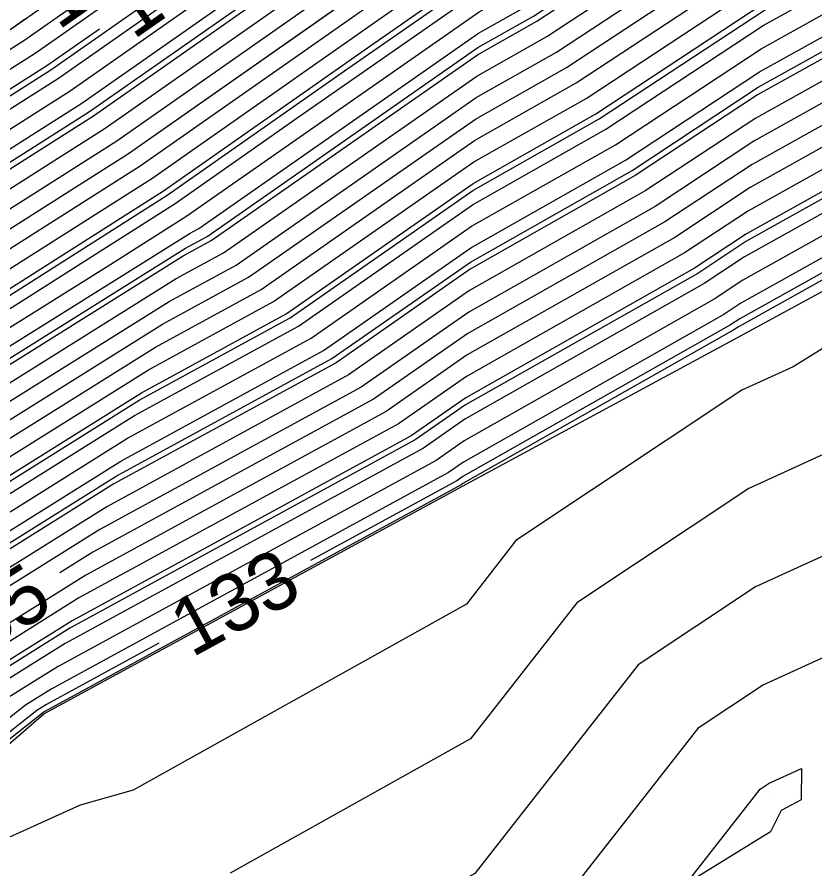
# Model space of a CAD drawing. Extents: x 2354170 to 2357230, y 866100 to 868290.
# Drawn here: x 2356033.88 to 2356061.53, y 866887.61 to 866917.15 of the extents above; entities that cross this region are included whole.
import ezdxf

# ---------------------------------------------------------------- set-up
doc = ezdxf.new("R2010")
doc.units = 0
for name, color, linetype in [('Default', 7, 'Continuous'), ('DTM Contours Major', 7, 'Continuous'), ('DTM Contours Major Text', 7, 'Continuous'), ('DTM Contours Minor', 7, 'Continuous'), ('DTM Contours Minor Text', 7, 'Continuous'), ('Exist DTM QL2 LIDAR Elevation Point', 7, 'Continuous'), ('PH Exist DTM Breakline', 7, 'Continuous')]:
    doc.layers.add(name, color=color, linetype=linetype)

msp = doc.modelspace()

# ---------------------------------------------------------------- linework, layer by layer
at = {"layer": 'Default'}
for points in [[(2356024.991, 866910.541), (2356034.108, 866916.339), (2356039.954, 866920.439), (2356046.616, 866925.491), (2356049.416, 866927.477), (2356055.903, 866931.98), (2356056.929, 866932.584), (2356058.224, 866933.281), (2356061.26, 866935.362), (2356066.647, 866938.475), (2356073.938, 866942.173), (2356075.655, 866942.842), (2356078.574, 866944.228), (2356082.546, 866945.655), (2356090.45, 866949.341), (2356096.245, 866951.485), (2356104.714, 866953.5), (2356108.606, 866954.136), (2356112.257, 866954.717), (2356117.992, 866955.239), (2356124.329, 866954.621)], [(2356024.52, 866909.55), (2356034.511, 866915.904), (2356040.918, 866920.398), (2356046.94, 866924.964), (2356049.471, 866926.759), (2356056.545, 866931.67), (2356057.409, 866932.179), (2356058.501, 866932.766), (2356061.059, 866934.52), (2356066.88, 866937.884), (2356074.758, 866941.88), (2356076.242, 866942.457), (2356078.765, 866943.655), (2356082.198, 866944.889), (2356090.655, 866948.833), (2356096.242, 866950.9), (2356105.363, 866953.07), (2356108.776, 866953.628), (2356111.977, 866954.138), (2356118.196, 866954.704), (2356123.884, 866954.148)], [(2356023.577, 866907.568), (2356035.318, 866915.035), (2356042.847, 866920.315), (2356047.587, 866923.91), (2356049.58, 866925.323), (2356057.829, 866931.05), (2356058.37, 866931.369), (2356059.055, 866931.737), (2356060.658, 866932.836), (2356067.346, 866936.702), (2356076.399, 866941.293), (2356077.417, 866941.689), (2356079.148, 866942.511), (2356081.503, 866943.358), (2356091.064, 866947.816), (2356096.236, 866949.73), (2356106.661, 866952.21), (2356109.115, 866952.611), (2356111.417, 866952.978), (2356118.604, 866953.632), (2356122.993, 866953.204)], [(2356023.106, 866906.577), (2356035.722, 866914.6), (2356043.811, 866920.274), (2356047.911, 866923.383), (2356049.634, 866924.605), (2356058.471, 866930.74), (2356058.851, 866930.964), (2356059.331, 866931.222), (2356060.457, 866931.994), (2356067.579, 866936.11), (2356077.219, 866940.999), (2356078.004, 866941.305), (2356079.339, 866941.939), (2356081.156, 866942.592), (2356091.268, 866947.307), (2356096.234, 866949.144), (2356107.311, 866951.78), (2356109.285, 866952.103), (2356111.137, 866952.398), (2356118.809, 866953.096), (2356122.548, 866952.731)], [(2356022.635, 866905.587), (2356036.125, 866914.165), (2356044.775, 866920.233), (2356048.235, 866922.856), (2356049.689, 866923.887), (2356059.113, 866930.43), (2356059.332, 866930.559), (2356059.608, 866930.708), (2356060.256, 866931.152), (2356067.812, 866935.519), (2356078.039, 866940.706), (2356078.591, 866940.921), (2356079.53, 866941.367), (2356080.808, 866941.826), (2356091.473, 866946.799), (2356096.231, 866948.559), (2356107.96, 866951.351), (2356109.455, 866951.595), (2356110.857, 866951.818), (2356119.013, 866952.56), (2356122.103, 866952.259)], [(2356021.693, 866903.605), (2356036.932, 866913.296), (2356046.704, 866920.15), (2356048.882, 866921.802), (2356049.798, 866922.451), (2356058.393, 866928.419), (2356059.984, 866929.504), (2356060.792, 866930.01), (2356068.278, 866934.336), (2356079.679, 866940.119), (2356079.766, 866940.153), (2356079.913, 866940.222), (2356080.113, 866940.294), (2356091.881, 866945.782), (2356096.225, 866947.389), (2356109.258, 866950.491), (2356109.794, 866950.578), (2356110.297, 866950.658), (2356119.421, 866951.489), (2356121.213, 866951.314)], [(2356021.222, 866902.614), (2356037.336, 866912.862), (2356047.668, 866920.109), (2356049.206, 866921.275), (2356049.853, 866921.733), (2356055.921, 866925.947), (2356059.984, 866928.718), (2356062.048, 866930.01), (2356068.512, 866933.745), (2356079.079, 866939.105), (2356080.099, 866939.69), (2356080.478, 866939.861), (2356092.086, 866945.274), (2356096.222, 866946.804), (2356109.908, 866950.061), (2356109.964, 866950.07), (2356110.017, 866950.079), (2356119.625, 866950.953), (2356120.768, 866950.841)], [(2356020.279, 866900.632), (2356038.143, 866911.992), (2356049.597, 866920.026), (2356049.854, 866920.221), (2356049.962, 866920.297), (2356050.975, 866921.001), (2356059.984, 866927.145), (2356064.56, 866930.01), (2356068.978, 866932.563), (2356076.2, 866936.226), (2356080.466, 866938.672), (2356082.05, 866939.387), (2356092.495, 866944.257), (2356096.217, 866945.634), (2356108.674, 866948.598), (2356109.923, 866948.835), (2356119.852, 866949.847)], [(2356021.872, 866900.954), (2356038.546, 866911.558), (2356048.544, 866918.57), (2356049.968, 866919.564), (2356050.188, 866919.689), (2356050.674, 866920.01), (2356059.984, 866926.359), (2356065.816, 866930.01), (2356069.211, 866931.971), (2356074.76, 866934.786), (2356080.65, 866938.163), (2356082.836, 866939.149), (2356092.699, 866943.749), (2356096.214, 866945.049), (2356107.977, 866947.848), (2356109.891, 866948.21), (2356119.299, 866949.17), (2356120.571, 866949.04)], [(2356025.941, 866902.861), (2356026.957, 866903.496), (2356038.95, 866911.123), (2356046.14, 866916.166), (2356049.942, 866918.821), (2356050.529, 866919.153), (2356051.827, 866920.01), (2356059.984, 866925.573), (2356067.073, 866930.01), (2356069.444, 866931.38), (2356073.32, 866933.346), (2356080.833, 866937.654), (2356083.623, 866938.912), (2356092.904, 866943.24), (2356096.211, 866944.464), (2356107.28, 866947.098), (2356109.858, 866947.585), (2356113.966, 866948.004)], [(2356032.042, 866906.039), (2356039.353, 866910.688), (2356043.737, 866913.763), (2356049.917, 866918.077), (2356050.87, 866918.618), (2356052.98, 866920.01), (2356059.984, 866924.786), (2356068.329, 866930.01), (2356069.677, 866930.789), (2356071.881, 866931.907), (2356081.017, 866937.145), (2356084.409, 866938.675), (2356093.108, 866942.732), (2356096.208, 866943.879), (2356106.584, 866946.348), (2356109.825, 866946.961), (2356118.194, 866947.814), (2356121.516, 866947.476)], [(2356021.946, 866899.08), (2356037.127, 866908.581), (2356039.757, 866910.254), (2356041.334, 866911.36), (2356049.891, 866917.333), (2356051.211, 866918.082), (2356054.133, 866920.01), (2356059.984, 866924), (2356069.585, 866930.01), (2356069.91, 866930.197), (2356070.441, 866930.467), (2356081.2, 866936.636), (2356085.195, 866938.438), (2356093.313, 866942.224), (2356096.205, 866943.294), (2356105.887, 866945.598), (2356109.793, 866946.336), (2356117.642, 866947.137), (2356121.988, 866946.694)], [(2356022.529, 866898.804), (2356039.878, 866909.663), (2356040.173, 866909.824), (2356049.865, 866916.59), (2356051.553, 866917.547), (2356055.286, 866920.01), (2356059.984, 866923.214), (2356068.549, 866928.575), (2356070.112, 866929.534), (2356070.374, 866929.696), (2356070.759, 866930.035), (2356081.384, 866936.127), (2356085.981, 866938.201), (2356093.517, 866941.715), (2356096.203, 866942.709), (2356105.191, 866944.848), (2356109.76, 866945.711), (2356117.089, 866946.459), (2356122.461, 866945.913)], [(2355996.249, 866891.115), (2356000.035, 866893.409), (2356003.156, 866896.068), (2356007.384, 866899.257), (2356016.84, 866904.988), (2356025.462, 866911.532), (2356033.704, 866916.773), (2356038.989, 866920.48), (2356046.292, 866926.018), (2356049.362, 866928.194), (2356055.261, 866932.29), (2356056.448, 866932.989), (2356057.947, 866933.795), (2356061.461, 866936.204), (2356066.414, 866939.067), (2356073.118, 866942.467), (2356075.068, 866943.226), (2356078.383, 866944.8), (2356079.911, 866945.349)], [(2356023.693, 866898.252), (2356039.396, 866908.081), (2356041.039, 866908.977), (2356049.813, 866915.102), (2356052.235, 866916.476), (2356057.591, 866920.01), (2356059.984, 866921.641), (2356064.346, 866924.372), (2356070.486, 866928.141), (2356071.519, 866928.777), (2356073.032, 866930.11), (2356081.751, 866935.109), (2356087.553, 866937.726), (2356093.926, 866940.698), (2356096.197, 866941.538), (2356103.798, 866943.347), (2356109.695, 866944.462), (2356115.984, 866945.104), (2356123.406, 866944.349)], [(2356024.275, 866897.977), (2356039.156, 866907.29), (2356041.472, 866908.554), (2356049.788, 866914.359), (2356052.576, 866915.94), (2356058.744, 866920.01), (2356059.984, 866920.855), (2356062.244, 866922.27), (2356070.673, 866927.445), (2356072.091, 866928.317), (2356074.168, 866930.147), (2356081.934, 866934.6), (2356088.339, 866937.489), (2356094.131, 866940.19), (2356096.194, 866940.953), (2356103.101, 866942.597), (2356109.663, 866943.838), (2356115.432, 866944.426), (2356123.879, 866943.567)], [(2356025.44, 866897.425), (2356038.674, 866905.708), (2356042.338, 866907.707), (2356049.736, 866912.872), (2356053.258, 866914.869), (2356059.925, 866919.267), (2356060.727, 866919.716), (2356071.048, 866926.052), (2356073.235, 866927.398), (2356076.441, 866930.222), (2356082.301, 866933.582), (2356089.912, 866937.015), (2356094.539, 866939.173), (2356096.189, 866939.783), (2356101.708, 866941.097), (2356109.598, 866942.588), (2356114.327, 866943.071), (2356124.824, 866942.003)], [(2356026.022, 866897.149), (2356038.433, 866904.917), (2356042.771, 866907.284), (2356049.71, 866912.128), (2356053.599, 866914.334), (2356059.861, 866918.465), (2356061.53, 866919.397), (2356071.235, 866925.355), (2356073.807, 866926.938), (2356077.577, 866930.259), (2356082.485, 866933.073), (2356090.698, 866936.778), (2356094.744, 866938.665), (2356096.186, 866939.198), (2356101.012, 866940.347), (2356109.565, 866941.964), (2356113.774, 866942.393), (2356125.296, 866941.221)], [(2356009.937, 866888.393), (2356010.093, 866888.528), (2356010.61, 866888.924), (2356019.42, 866895.602), (2356023.111, 866898.528), (2356039.637, 866908.872), (2356040.606, 866909.401), (2356049.839, 866915.846), (2356051.894, 866917.011), (2356056.438, 866920.01), (2356059.984, 866922.428), (2356066.448, 866926.473), (2356070.299, 866928.838), (2356070.946, 866929.236), (2356071.896, 866930.072), (2356081.567, 866935.618), (2356086.767, 866937.964), (2356093.722, 866941.207), (2356094.399, 866941.457)], [(2356027.187, 866896.598), (2356037.951, 866903.336), (2356043.637, 866906.437), (2356049.659, 866910.641), (2356054.282, 866913.263), (2356059.733, 866916.859), (2356063.138, 866918.761), (2356071.609, 866923.962), (2356074.951, 866926.019), (2356079.85, 866930.333), (2356082.852, 866932.055), (2356092.27, 866936.304), (2356095.153, 866937.648), (2356096.18, 866938.028), (2356099.618, 866938.846), (2356109.5, 866940.714), (2356112.67, 866941.038), (2356126.242, 866939.657)], [(2356012.428, 866888.079), (2356019.105, 866893.141), (2356024.858, 866897.701), (2356038.915, 866906.499), (2356041.905, 866908.13), (2356049.762, 866913.615), (2356052.917, 866915.405), (2356059.897, 866920.01), (2356059.984, 866920.069), (2356060.142, 866920.168), (2356070.86, 866926.748), (2356072.663, 866927.858), (2356075.304, 866930.184), (2356082.118, 866934.091), (2356089.125, 866937.252), (2356094.335, 866939.682), (2356096.191, 866940.368), (2356097.11, 866940.587)], [(2356027.769, 866896.322), (2356037.711, 866902.545), (2356044.07, 866906.014), (2356049.633, 866909.897), (2356054.623, 866912.727), (2356059.669, 866916.056), (2356063.941, 866918.443), (2356071.796, 866923.266), (2356075.523, 866925.56), (2356080.986, 866930.371), (2356083.035, 866931.546), (2356093.056, 866936.066), (2356095.357, 866937.14), (2356096.177, 866937.443), (2356098.922, 866938.096), (2356109.467, 866940.09), (2356112.117, 866940.36), (2356126.714, 866938.875)], [(2356014.936, 866887.758), (2356018.791, 866890.679), (2356026.604, 866896.874), (2356038.192, 866904.126), (2356043.204, 866906.86), (2356049.684, 866911.384), (2356053.941, 866913.798), (2356059.797, 866917.662), (2356062.334, 866919.079), (2356071.422, 866924.659), (2356074.379, 866926.479), (2356078.713, 866930.296), (2356082.668, 866932.564), (2356091.484, 866936.541), (2356094.948, 866938.156), (2356096.183, 866938.613), (2356099.892, 866939.496)], [(2356028.351, 866896.046), (2356037.47, 866901.754), (2356044.503, 866905.59), (2356049.607, 866909.153), (2356054.964, 866912.192), (2356059.605, 866915.254), (2356064.745, 866918.125), (2356071.984, 866922.569), (2356076.095, 866925.1), (2356082.122, 866930.408), (2356083.219, 866931.037), (2356093.842, 866935.829), (2356095.562, 866936.631), (2356096.174, 866936.858), (2356098.225, 866937.346), (2356109.435, 866939.465), (2356111.565, 866939.682), (2356127.187, 866938.093)], [(2356119.425, 866938.149), (2356111.012, 866939.005), (2356109.402, 866938.841), (2356097.529, 866936.596), (2356096.172, 866936.273), (2356095.766, 866936.123), (2356094.628, 866935.592), (2356083.402, 866930.528), (2356083.258, 866930.445), (2356076.667, 866924.64), (2356072.171, 866921.873), (2356065.548, 866917.807), (2356059.541, 866914.451), (2356055.305, 866911.656), (2356049.581, 866908.41), (2356044.936, 866905.167), (2356037.229, 866900.963), (2356030.903, 866897.003)], [(2356128.132, 866936.53), (2356110.46, 866938.327), (2356109.37, 866938.216), (2356096.832, 866935.846), (2356096.169, 866935.688), (2356095.971, 866935.614), (2356095.414, 866935.355), (2356089.419, 866932.65), (2356084.528, 866929.945), (2356083.928, 866929.752), (2356083.257, 866929.48), (2356077.24, 866924.181), (2356072.358, 866921.176), (2356066.352, 866917.489), (2356059.477, 866913.648), (2356055.646, 866911.121), (2356049.556, 866907.666), (2356045.369, 866904.744), (2356036.988, 866900.172), (2356029.516, 866895.495)], [(2356128.605, 866935.748), (2356109.907, 866937.649), (2356109.337, 866937.591), (2356096.67, 866935.196), (2356096.217, 866935.061), (2356096.159, 866935.067), (2356085.822, 866929.35), (2356084.515, 866928.928), (2356083.052, 866928.337), (2356077.812, 866923.721), (2356072.545, 866920.48), (2356067.155, 866917.171), (2356059.414, 866912.846), (2356055.987, 866910.585), (2356049.53, 866906.923), (2356045.802, 866904.32), (2356036.747, 866899.381), (2356030.098, 866895.219)], [(2356124.789, 866935.402), (2356109.355, 866936.972), (2356109.305, 866936.967), (2356108.192, 866936.756), (2356097.379, 866933.524), (2356095.993, 866933.664), (2356087.115, 866928.755), (2356085.102, 866928.104), (2356082.848, 866927.193), (2356078.384, 866923.262), (2356072.732, 866919.783), (2356067.959, 866916.853), (2356059.35, 866912.043), (2356056.329, 866910.05), (2356049.504, 866906.179), (2356046.235, 866903.897), (2356036.507, 866898.59), (2356035.361, 866897.873)], [(2356129.55, 866934.184), (2356118.109, 866935.348), (2356110.92, 866935.146), (2356108.853, 866935.07), (2356098.54, 866931.987), (2356095.826, 866932.261), (2356088.409, 866928.159), (2356085.689, 866927.281), (2356082.643, 866926.05), (2356078.956, 866922.802), (2356072.919, 866919.087), (2356068.763, 866916.535), (2356059.286, 866911.24), (2356056.67, 866909.514), (2356049.478, 866905.435), (2356046.668, 866903.473), (2356036.266, 866897.799), (2356031.262, 866894.668)], [(2356127.855, 866933.622), (2356112.712, 866933.197), (2356108.357, 866933.038), (2356099.702, 866930.45), (2356095.66, 866930.859), (2356089.702, 866927.564), (2356086.276, 866926.457), (2356082.439, 866924.906), (2356079.528, 866922.342), (2356073.107, 866918.39), (2356069.566, 866916.217), (2356059.222, 866910.437), (2356057.011, 866908.979), (2356049.452, 866904.692), (2356047.101, 866903.05), (2356036.025, 866897.008), (2356031.845, 866894.392)], [(2356129.296, 866929.665), (2356116.295, 866929.3), (2356107.365, 866928.973), (2356102.026, 866927.377), (2356095.328, 866928.053), (2356092.29, 866926.373), (2356087.449, 866924.81), (2356082.03, 866922.619), (2356080.672, 866921.423), (2356073.481, 866916.997), (2356071.173, 866915.58), (2356059.094, 866908.832), (2356057.693, 866907.908), (2356049.401, 866903.205), (2356047.967, 866902.203), (2356035.543, 866895.426), (2356033.009, 866893.84)], [(2356128.822, 866927.653), (2356118.086, 866927.352), (2356106.869, 866926.94), (2356103.187, 866925.84), (2356095.162, 866926.65), (2356093.583, 866925.777), (2356088.036, 866923.986), (2356081.826, 866921.476), (2356081.244, 866920.964), (2356073.668, 866916.301), (2356071.977, 866915.262), (2356059.03, 866908.029), (2356058.034, 866907.372), (2356049.375, 866902.461), (2356048.4, 866901.78), (2356035.302, 866894.635), (2356033.591, 866893.565)], [(2355974.488, 866869.712), (2355974.905, 866870.008), (2355980.15, 866873.994), (2355989.46, 866880.513), (2355989.709, 866880.857), (2355994.132, 866884.246), (2356000.013, 866887.81), (2356006.365, 866893.221), (2356014.968, 866899.71), (2356018.732, 866901.991), (2356022.164, 866904.596), (2356036.529, 866913.731), (2356045.74, 866920.191), (2356048.559, 866922.329), (2356049.744, 866923.169), (2356055.96, 866927.485)], [(2356119.878, 866925.403), (2356106.373, 866924.908), (2356104.349, 866924.303), (2356094.995, 866925.248), (2356094.877, 866925.182), (2356088.623, 866923.163), (2356086.961, 866922.491), (2356082.168, 866919.987), (2356080.729, 866919.835), (2356073.855, 866915.604), (2356072.781, 866914.944), (2356058.966, 866907.227), (2356058.376, 866906.837), (2356049.349, 866901.717), (2356048.832, 866901.357), (2356035.062, 866893.845), (2356034.174, 866893.289), (2356017.427, 866880.013)], [(2356081.369, 866923.001), (2356080.1, 866921.883), (2356073.294, 866917.694), (2356070.37, 866915.899), (2356059.158, 866909.635), (2356057.352, 866908.443), (2356049.427, 866903.948), (2356047.534, 866902.627), (2356035.784, 866896.217), (2356032.427, 866894.116), (2356017.742, 866882.474), (2356015.373, 866880.679), (2356010.928, 866877.268), (2356008.415, 866875.104), (2355998.493, 866867.529)], [(2355965.738, 866861.386), (2355966.443, 866861.903), (2355967.04, 866862.358), (2355977.802, 866870.008), (2355980.055, 866871.72), (2355985.522, 866875.549), (2355989.77, 866878.471), (2355992.104, 866880.009), (2355995.932, 866882.943), (2356000.004, 866885.41), (2356007.74, 866892), (2356018.219, 866899.904), (2356019.543, 866900.707), (2356020.751, 866901.623), (2356037.739, 866912.427), (2356047.275, 866919.115)], [(2356080.635, 866917.1), (2356076.974, 866916.712), (2356074.043, 866914.908), (2356073.584, 866914.626), (2356058.902, 866906.424), (2356058.717, 866906.301), (2356049.323, 866900.974), (2356049.265, 866900.933), (2356034.821, 866893.054), (2356034.756, 866893.013), (2356017.322, 866879.192), (2356016.564, 866878.617), (2356011.137, 866874.453), (2356010.491, 866873.897), (2355996.975, 866863.577)], [(2355955.522, 866858.754), (2355962.612, 866863.952), (2355963.857, 866864.9), (2355971.041, 866870.007), (2355980.277, 866877.025), (2355987.691, 866882.217), (2355988.782, 866883.724), (2355991.732, 866885.984), (2356000.026, 866891.009), (2356004.531, 866894.848), (2356010.634, 866899.451), (2356017.651, 866903.703), (2356024.049, 866908.559), (2356034.915, 866915.469), (2356036.739, 866916.749)], [(2356119.984, 866866.958), (2356110.266, 866869.727), (2356109.984, 866869.763), (2356108.568, 866870.009), (2356099.984, 866872.435), (2356092.184, 866880.009), (2356089.984, 866880.756), (2356080.874, 866890.009), (2356079.984, 866896.398), (2356078.88, 866900.009), (2356073.808, 866913.11), (2356060.774, 866905.021), (2356059.001, 866904.211), (2356051.168, 866898.996), (2356049.45, 866896.797), (2356037.9, 866890.342), (2356036.066, 866889.825), (2356025.78, 866885.16)], [(2356079.18, 866880.813), (2356077.877, 866890.009), (2356077.91, 866892.083), (2356075.488, 866900.009), (2356072.35, 866908.114), (2356064.286, 866903.11), (2356059.237, 866900.804), (2356053.283, 866896.84), (2356049.598, 866892.124), (2356041.264, 866887.466)], [(2356074.443, 866867.991), (2356072.661, 866867.332), (2356069.984, 866867.643), (2356061.636, 866870.009), (2356065.737, 866874.255), (2356062.18, 866880.009), (2356064.771, 866885.222), (2356069.984, 866888.008), (2356073.398, 866886.595), (2356072.914, 866890.009), (2356073.025, 866896.968), (2356072.096, 866900.009), (2356070.892, 866903.119), (2356067.798, 866901.199), (2356059.472, 866897.396), (2356055.399, 866894.683), (2356049.747, 866887.451), (2356044.627, 866884.59), (2356038.809, 866882.952), (2356036.138, 866881.74)], [(2356059.984, 866882.243), (2356056.366, 866880.009), (2356053.946, 866876.046), (2356049.984, 866876.096), (2356041.934, 866880.009), (2356047.99, 866881.714), (2356049.896, 866882.779), (2356057.514, 866892.527), (2356059.708, 866893.988), (2356067.541, 866897.566), (2356067.387, 866890.009), (2356062.563, 866887.43), (2356059.984, 866882.243)], [(2356057.067, 866887.092), (2356059.629, 866890.371), (2356059.944, 866890.581), (2356061.069, 866891.095), (2356061.047, 866890.009), (2356060.354, 866889.639), (2356059.984, 866888.894), (2356057.067, 866887.092)]]:
    msp.add_lwpolyline(points, dxfattribs=at)
at = {"layer": 'DTM Contours Major'}
for points in [[(2356026.003, 866902.685), (2356028.652, 866904.344), (2356039.084, 866910.978), (2356045.339, 866915.365), (2356049.934, 866918.573), (2356050.643, 866918.975), (2356052.211, 866920.01), (2356059.984, 866925.311), (2356067.491, 866930.01), (2356069.521, 866931.183), (2356072.84, 866932.866), (2356080.895, 866937.484), (2356083.885, 866938.833), (2356092.972, 866943.071), (2356096.21, 866944.269), (2356107.048, 866946.848), (2356109.847, 866947.377), (2356114.035, 866947.804)], [(2356124.789, 866935.402), (2356109.355, 866936.972), (2356109.305, 866936.967), (2356108.192, 866936.756), (2356097.379, 866933.524), (2356095.993, 866933.664), (2356087.115, 866928.755), (2356085.102, 866928.104), (2356082.848, 866927.193), (2356078.384, 866923.262), (2356072.732, 866919.783), (2356067.959, 866916.853), (2356059.35, 866912.043), (2356056.329, 866910.05), (2356049.504, 866906.179), (2356046.235, 866903.897), (2356036.507, 866898.59), (2356035.361, 866897.873)]]:
    msp.add_lwpolyline(points, dxfattribs=at)
at = {"layer": 'DTM Contours Minor'}
for points in [[(2356025.871, 866907.184), (2356036.394, 866913.876), (2356045.418, 866920.205), (2356048.451, 866922.505), (2356049.725, 866923.408), (2356059.541, 866930.224), (2356059.652, 866930.289), (2356059.793, 866930.365), (2356060.122, 866930.591), (2356067.968, 866935.125), (2356078.586, 866940.51), (2356078.983, 866940.665), (2356079.658, 866940.985), (2356080.577, 866941.315), (2356091.609, 866946.46), (2356096.229, 866948.169), (2356108.393, 866951.064), (2356109.568, 866951.256), (2356110.671, 866951.432), (2356119.149, 866952.203), (2356121.806, 866951.944)], [(2356020.751, 866901.623), (2356037.739, 866912.427), (2356048.633, 866920.067), (2356049.53, 866920.748), (2356049.907, 866921.015), (2356053.448, 866923.474), (2356059.984, 866927.931), (2356063.304, 866930.01), (2356068.745, 866933.154), (2356077.639, 866937.665), (2356080.283, 866939.181), (2356081.264, 866939.624), (2356092.29, 866944.765), (2356096.219, 866946.219), (2356109.37, 866949.349), (2356109.956, 866949.459), (2356115.356, 866950.01), (2356119.829, 866950.417), (2356120.323, 866950.369), (2356129.523, 866947.266), (2356133.085, 866946.526)], [(2356028.739, 866895.863), (2356037.309, 866901.226), (2356044.792, 866905.308), (2356049.59, 866908.658), (2356055.191, 866911.835), (2356059.563, 866914.719), (2356065.28, 866917.913), (2356072.108, 866922.105), (2356076.477, 866924.794), (2356082.88, 866930.433), (2356083.341, 866930.697), (2356094.366, 866935.671), (2356095.698, 866936.292), (2356096.173, 866936.468), (2356097.761, 866936.846), (2356109.413, 866939.049), (2356111.196, 866939.231), (2356120.249, 866938.31)], [(2356022.917, 866898.62), (2356039.717, 866909.136), (2356040.462, 866909.542), (2356049.848, 866916.094), (2356051.78, 866917.19), (2356056.054, 866920.01), (2356059.984, 866922.69), (2356067.148, 866927.174), (2356070.236, 866929.07), (2356070.756, 866929.39), (2356071.517, 866930.06), (2356081.506, 866935.788), (2356083.192, 866936.548)], [(2356024.858, 866897.701), (2356038.915, 866906.499), (2356041.905, 866908.13), (2356049.762, 866913.615), (2356052.917, 866915.405), (2356059.897, 866920.01), (2356059.984, 866920.069), (2356060.142, 866920.168), (2356070.86, 866926.748), (2356072.663, 866927.858), (2356075.304, 866930.184), (2356082.118, 866934.091), (2356086.092, 866935.884)], [(2356026.798, 866896.782), (2356038.112, 866903.863), (2356043.348, 866906.719), (2356049.676, 866911.136), (2356054.054, 866913.62), (2356059.776, 866917.394), (2356062.602, 866918.973), (2356071.484, 866924.427), (2356074.57, 866926.326), (2356079.092, 866930.308), (2356082.73, 866932.394), (2356088.997, 866935.222)], [(2356023.892, 866908.229), (2356035.049, 866915.325), (2356042.204, 866920.343), (2356047.371, 866924.261), (2356049.543, 866925.801), (2356057.401, 866931.257), (2356058.05, 866931.639), (2356058.87, 866932.08), (2356060.791, 866933.397), (2356060.999, 866933.517)], [(2356151.502, 866925.554), (2356150.051, 866925.982), (2356147.902, 866926.522), (2356129.612, 866931.007), (2356115.101, 866930.599), (2356107.696, 866930.328), (2356101.251, 866928.401), (2356095.439, 866928.988), (2356091.427, 866926.77), (2356087.058, 866925.359), (2356082.166, 866923.381), (2356080.291, 866921.73), (2356073.356, 866917.462), (2356070.638, 866915.793), (2356059.137, 866909.367), (2356057.466, 866908.265), (2356049.418, 866903.7), (2356047.678, 866902.486), (2356035.704, 866895.954), (2356032.621, 866894.024)], [(2356121.072, 866924.104), (2356106.043, 866923.553), (2356105.123, 866923.278), (2356100.521, 866923.743), (2356095.792, 866922.685), (2356094.229, 866922.855), (2356088.868, 866921.124), (2356083.482, 866918.31), (2356078.226, 866917.753), (2356073.98, 866915.14), (2356073.316, 866914.732), (2356058.924, 866906.691), (2356058.603, 866906.48), (2356049.332, 866901.222), (2356049.121, 866901.074), (2356044.054, 866898.31)], [(2356033.704, 866916.773), (2356034.137, 866917.077)], [(2356064.784, 866869.117), (2356061.636, 866870.009), (2356065.737, 866874.255), (2356062.18, 866880.009), (2356064.771, 866885.222), (2356069.984, 866888.008), (2356073.398, 866886.595), (2356072.914, 866890.009), (2356073.025, 866896.968), (2356072.096, 866900.009), (2356070.892, 866903.119), (2356067.798, 866901.199), (2356059.472, 866897.396), (2356055.399, 866894.683), (2356049.747, 866887.451), (2356044.627, 866884.59), (2356038.809, 866882.952), (2356030.06, 866878.984)], [(2356038.787, 866895.437), (2356034.901, 866893.317), (2356034.562, 866893.105), (2356017.357, 866879.466)]]:
    msp.add_lwpolyline(points, dxfattribs=at)
at = {"layer": 'Exist DTM QL2 LIDAR Elevation Point'}
for p, q in [((2356039.984, 866910.009), (2356039.984, 866910.009)), ((2356059.984, 866890.009), (2356059.984, 866890.009))]:
    msp.add_line(p, q, dxfattribs=at)
at = {"layer": 'PH Exist DTM Breakline'}
msp.add_lwpolyline([(2355960.407, 866838.306), (2355986.692, 866856.201), (2356017.125, 866877.647), (2356034.802, 866892.991), (2356049.32, 866900.88), (2356058.873, 866906.056), (2356074.182, 866914.39), (2356081.673, 866920.619), (2356088.671, 866923.096), (2356094.982, 866925.134), (2356105.768, 866922.426), (2356126.575, 866918.118), (2356148.939, 866908.11), (2356209.516, 866880.335)], dxfattribs=at)

# ---------------------------------------------------------------- texts
at = {"layer": 'Default'}
for s, rotation, p in [('143', 35.0458, (2356037.906, 866916.346)), ('135', 32.5488, (2356031.464, 866894.231))]:
    msp.add_text(s, height=2, rotation=rotation, dxfattribs=at).set_placement(p)
at = {"layer": 'DTM Contours Major Text'}
msp.add_text('135', height=2, rotation=32.5488, dxfattribs=at).set_placement((2356031.464, 866894.231))
at = {"layer": 'DTM Contours Minor Text'}
for s, rotation, p in [('144', 35.0717, (2356035.305, 866916.673)), ('133', 28.6127, (2356039.93, 866894.921))]:
    msp.add_text(s, height=2, rotation=rotation, dxfattribs=at).set_placement(p)

doc.saveas('drawing.dxf')
